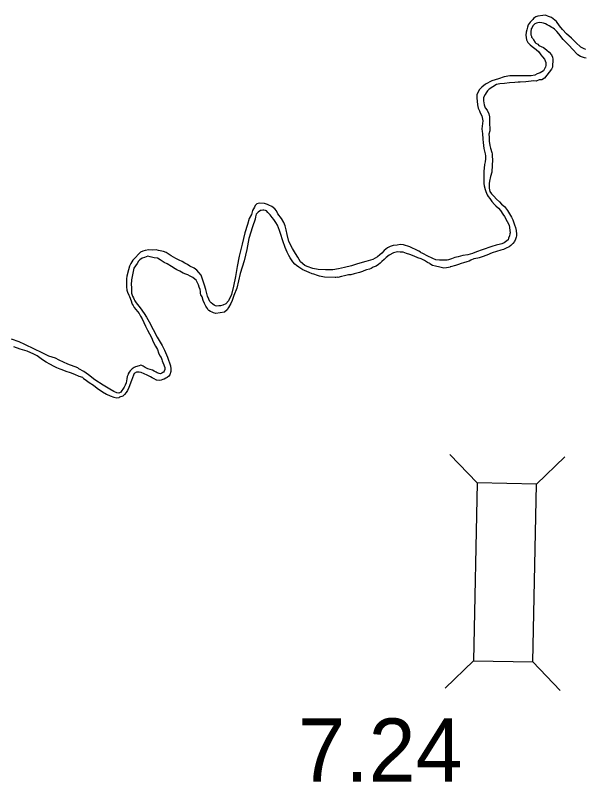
# Model space of a CAD drawing. Extents: x 31699 to 244310, y -8841 to 11474.
# Drawn here: x 95069.8 to 95323.6, y 1417.5 to 1759 of the extents above; entities that cross this region are included whole.
import ezdxf

# ---------------------------------------------------------------- set-up
doc = ezdxf.new("R2010")
doc.units = 0
for name, color, linetype in [('R_Draft', 7, 'Continuous'), ('R_XS_EARTHWORK_STAGE1', 7, 'Continuous'), ('S_WALL', 7, 'Continuous')]:
    doc.layers.add(name, color=color, linetype=linetype)

msp = doc.modelspace()

# ---------------------------------------------------------------- linework, layer by layer
at = {"layer": 'R_Draft'}
for points in [[(95324.14, 1743.7), (95323.33, 1744.09), (95321.92, 1744.79), (95319.61, 1746.82), (95317.63, 1748.79), (95315.46, 1750.68), (95313.62, 1752.71), (95312.39, 1754.36), (95310.95, 1756.2), (95308.78, 1758.03), (95307.43, 1758.47), (95306.09, 1758.98), (95304.89, 1758.95), (95302.69, 1758.58), (95301.77, 1758.29), (95301.31, 1757.95), (95300.71, 1757.54), (95300.39, 1757.13), (95299.8, 1756.58)], [(95299.8, 1756.58), (95299.28, 1755.9), (95298.37, 1754.68), (95298.05, 1753.74), (95297.74, 1752.47), (95297.43, 1751.46), (95297.32, 1750.19), (95297.54, 1749.12), (95297.63, 1747.99), (95298.19, 1746.93), (95299.28, 1745.82), (95300.16, 1745.1), (95301.99, 1743.73), (95303.14, 1742.69), (95304.04, 1741.37), (95304.72, 1740.45), (95305.61, 1739.4), (95305.96, 1738.67), (95306.24, 1737.94), (95306.26, 1736.74), (95306.08, 1735.87), (95306.02, 1735.67), (95305.69, 1735.19), (95305.18, 1734.31), (95303.66, 1733.41), (95302.4, 1732.86), (95301.41, 1732.37), (95299.75, 1732.07), (95296.88, 1731.95), (95293.14, 1732.07), (95290.14, 1732.08), (95287.68, 1731.56), (95285.1, 1730.71), (95282.18, 1729.85), (95279.34, 1728.33), (95277.7, 1727.03), (95276.52, 1725.8), (95275.5, 1723.51), (95275.46, 1722.17), (95275.79, 1719.11), (95276.15, 1717.58), (95276.64, 1716.38), (95276.99, 1715.46), (95277.68, 1714.27), (95278.2, 1711.94), (95277.8, 1708.46), (95277.89, 1707.26), (95277.98, 1706.32), (95278.16, 1703.86), (95278.32, 1702.31)], [(95324.22, 1739.9), (95323.41, 1740.08), (95322.61, 1740.27), (95321.73, 1740.58), (95320.52, 1741.43), (95320.11, 1741.82), (95318.4, 1743.59), (95316.36, 1745.89), (95313.98, 1748.25), (95312.06, 1750.68), (95311.17, 1751.8), (95310.08, 1752.84), (95309.54, 1753.3), (95308.93, 1753.49), (95307.72, 1754.27), (95306.91, 1754.79), (95306.1, 1755.24), (95305.22, 1755.49), (95304.42, 1755.61), (95303.35, 1755.72), (95302.02, 1755.49), (95301.36, 1755.14), (95300.51, 1754.26), (95300.12, 1753.58), (95299.7, 1752.97)], [(95299.7, 1752.97), (95299.65, 1752.61), (95299.58, 1751.99), (95299.52, 1751.34), (95299.5, 1750.65), (95299.59, 1750.24), (95299.79, 1749.65), (95299.87, 1749.29)], [(95299.87, 1749.29), (95300.42, 1748.58), (95300.77, 1747.99), (95301.46, 1746.93), (95301.86, 1746.6), (95302.68, 1746.09), (95303.15, 1745.56), (95305.17, 1744.6), (95305.85, 1744.14), (95306.73, 1743.49), (95307.75, 1742.51), (95308.77, 1741.4), (95309.2, 1740.27), (95309.35, 1739.4), (95309.43, 1738.54), (95309.26, 1736.93), (95309.15, 1735.93), (95308.84, 1734.92), (95305.64, 1731.05), (95304.46, 1730.29), (95303.32, 1730.2), (95301.93, 1729.71), (95300.93, 1729.75)], [(95300.93, 1729.75), (95297.4, 1729.28), (95294.87, 1729.23), (95293.87, 1729.15), (95292.4, 1729.05), (95290.01, 1728.87), (95287.88, 1728.63), (95285.74, 1728.52), (95284.28, 1728.22), (95280.99, 1726.02), (95280.27, 1725.34), (95279.62, 1724.39), (95279.23, 1723.65), (95278.46, 1722.3), (95278.49, 1720.83), (95278.72, 1719.1), (95279.28, 1717.77), (95280.04, 1716.72), (95280.8, 1715.13), (95281.1, 1713.73), (95281.11, 1712.93), (95281.13, 1712.13), (95281.1, 1710.13), (95281.33, 1708.93), (95281.22, 1707.52), (95280.92, 1705.98), (95281.01, 1704.65), (95280.98, 1702.84), (95281.35, 1701.05), (95281.64, 1699.72), (95282.15, 1697.92), (95282.26, 1697.27)], [(95278.32, 1702.31), (95278.44, 1700.93), (95278.68, 1699.61), (95279.19, 1697.28), (95279.34, 1696.41), (95279.37, 1695.1), (95279.19, 1693.72), (95278.98, 1692.49), (95278.77, 1690.94), (95278.56, 1689.47), (95278.61, 1687.97)], [(95282.26, 1697.27), (95282.39, 1696.2), (95282.48, 1694.62), (95282.33, 1692.1), (95282.12, 1689.18)], [(95278.61, 1687.97), (95278.56, 1686.77), (95278.59, 1685.7), (95278.62, 1684.03), (95278.84, 1682.96), (95279.14, 1681.43), (95279.49, 1680.44), (95280.05, 1679.05), (95280.6, 1678.19), (95281.29, 1677.33), (95282.25, 1676.08), (95283.41, 1674.7), (95283.95, 1674.05), (95285.11, 1673), (95286, 1671.95), (95287.03, 1670.43), (95287.85, 1669.31), (95289.03, 1667.13), (95289.86, 1665.41), (95290.33, 1662.08), (95290.27, 1661.61), (95290.09, 1660.68), (95289.64, 1659.66), (95289.39, 1658.99), (95288.87, 1658.45), (95288.21, 1658.03), (95287.62, 1657.55), (95286.69, 1657.13), (95286.03, 1657.05), (95284.17, 1656.55), (95282.11, 1655.91), (95277.94, 1654.49), (95275.42, 1653.57), (95273.5, 1652.8), (95271.44, 1652.23), (95269.25, 1651.92), (95267.12, 1651.34), (95265.73, 1651.04)], [(95282.12, 1689.18), (95282.12, 1689.17), (95281.63, 1687.16), (95281.13, 1685.15), (95281.02, 1684.01), (95280.93, 1682), (95281.36, 1680.54), (95282.05, 1679.42), (95283.07, 1678.37), (95284.29, 1677.13), (95285.58, 1675.95), (95286.54, 1674.77), (95287.83, 1673.79), (95289.13, 1672.08), (95290.51, 1669.83), (95290.99, 1669.04), (95291.55, 1667.85), (95292.33, 1665.66), (95292.75, 1664.47), (95292.98, 1663.07), (95293.21, 1661.54)], [(95250.36, 1653.4), (95249.66, 1653.87), (95248.17, 1654.71), (95246.83, 1655.21), (95245.62, 1655.79), (95242.86, 1656.74), (95241.33, 1656.84), (95239.93, 1656.55), (95238.2, 1656.38), (95236.87, 1656.02), (95235.62, 1655.39), (95234.24, 1654.23), (95233.13, 1652.94), (95232.34, 1652.26), (95231.23, 1651.37), (95229.18, 1650.19), (95225.99, 1649.33), (95222.35, 1648.19), (95219.69, 1647.4), (95216.51, 1646.67), (95213.78, 1646.08), (95211.39, 1645.63), (95208.05, 1645.57), (95204.85, 1645.71), (95202.37, 1646.19), (95199.95, 1647.08), (95198.87, 1647.52), (95196.91, 1649.09), (95195.66, 1651.27), (95194.7, 1652.79), (95193.38, 1655.16), (95191.66, 1658.14), (95190.93, 1661.26), (95190.55, 1663.39), (95190.05, 1665.12), (95189.42, 1666.71), (95188.45, 1668.43), (95186.81, 1670.6), (95186.18, 1671.86), (95185.43, 1672.71), (95184.07, 1673.75), (95182.79, 1674.33), (95182.25, 1674.72), (95180.84, 1675.09), (95178.44, 1675.31), (95177.51, 1675.02), (95176.99, 1674.48), (95176.73, 1674.21), (95176.34, 1673.53), (95175.57, 1671.98), (95175.07, 1670.3), (95174.04, 1668.48), (95173.36, 1665.79), (95172.16, 1662.03), (95170.86, 1656.99), (95169.63, 1651.69), (95168.66, 1647), (95167.94, 1642.57), (95167.09, 1638.35), (95166.23, 1634.66), (95164.82, 1631.83), (95163.65, 1630.4), (95162.33, 1629.84), (95161.2, 1629.55), (95160.53, 1629.47), (95159.66, 1629.45), (95159, 1629.57), (95158.39, 1629.9), (95157.78, 1630.28), (95157.17, 1630.81), (95156.55, 1631.53), (95156.07, 1632.52), (95155.44, 1633.78), (95155.15, 1635.04), (95154.72, 1636.77), (95154.08, 1638.76), (95153.15, 1641.82), (95152.58, 1643.27), (95151.56, 1644.46), (95150.74, 1645.44), (95149.52, 1646.29), (95147.64, 1647.18), (95146.55, 1647.9), (95145.41, 1648.61), (95144.19, 1649.32), (95142.84, 1649.96), (95141.36, 1650.67), (95139.34, 1651.76), (95138.32, 1652.48), (95137.04, 1653.25), (95135.9, 1653.7)], [(95212.39, 1642.11), (95207.58, 1642.35), (95205.31, 1642.71), (95204.43, 1643.03), (95202.89, 1643.6), (95202.08, 1643.85), (95200.8, 1644.36), (95198.72, 1645.25), (95197.91, 1645.64), (95197.03, 1646.22), (95196.15, 1646.8), (95195.07, 1647.52), (95194.46, 1648.17), (95193.5, 1649.22), (95192.33, 1650.94), (95191.65, 1651.99), (95191.01, 1653.52), (95190.11, 1655.57), (95188.98, 1658.48), (95187.98, 1661.8), (95187.62, 1663.07), (95186.64, 1665.45), (95185.95, 1666.64), (95184.99, 1668.02), (95184.24, 1668.94), (95183.41, 1670.06), (95182.39, 1671.18), (95181.78, 1671.9), (95181.37, 1671.96), (95180.5, 1672.14), (95180.1, 1672.14), (95179.44, 1672.06), (95179.1, 1671.98), (95177.98, 1671.29), (95177.59, 1670.88), (95177.14, 1670.34), (95176.82, 1669.27), (95176.71, 1668.13), (95175.51, 1664.77), (95173.95, 1659.59), (95172.98, 1654.7), (95171.74, 1649.53), (95170.05, 1643.95), (95168.58, 1637.38), (95167.18, 1634.08), (95166.42, 1631.92), (95165.92, 1630.51), (95164.88, 1628.75), (95164.17, 1627.74), (95163.05, 1626.78), (95159.2, 1626.1), (95158.19, 1626.42), (95157.58, 1626.74), (95156.84, 1626.99), (95156.1, 1627.51), (95155.56, 1627.97), (95155.42, 1628.3), (95155.01, 1628.89), (95154.66, 1629.42), (95154.1, 1630.55), (95153.48, 1631.94), (95153.04, 1633.53), (95152.49, 1634.46), (95152.41, 1635.05), (95152.4, 1635.86), (95152.24, 1636.86), (95151.76, 1637.91), (95151.4, 1638.91), (95150.85, 1640.03), (95150.36, 1640.96), (95149.75, 1641.48), (95149, 1642.2), (95147.79, 1642.78), (95146.65, 1643.29), (95145.77, 1643.67), (95144.63, 1644.12), (95143.08, 1644.96), (95141.86, 1645.53), (95140.99, 1646.05), (95139.37, 1647.02), (95137.54, 1648.19), (95136.13, 1648.89), (95134.43, 1650.06), (95133.15, 1650.77), (95131.75, 1650.95), (95129.94, 1651.38), (95128.8, 1651.62), (95127.34, 1651.13), (95126.35, 1650.71), (95125.29, 1650.02), (95124.64, 1649.4), (95124.06, 1648.39), (95123.34, 1647.37), (95122.7, 1646.29), (95122.39, 1644.88), (95121.84, 1642.54), (95121.6, 1641.13), (95121.55, 1640.33), (95121.5, 1639.59), (95121.55, 1637.12), (95121.63, 1636.12)], [(95293.21, 1661.54), (95293.2, 1660.8), (95293.05, 1660.17), (95292.75, 1659.19), (95292.33, 1658.17), (95291.59, 1657.36), (95290.72, 1656.43), (95289.88, 1655.81), (95288.62, 1655.21), (95287.31, 1654.7), (95286.26, 1654.37), (95282.34, 1653.11), (95280.01, 1652.19), (95277.89, 1651.38), (95276.54, 1650.9), (95275.91, 1650.81), (95275.07, 1650.63)], [(95135.9, 1653.7), (95133.68, 1654.26), (95132.61, 1654.44), (95131.15, 1654.34), (95129.28, 1654.44), (95127.68, 1654.21), (95126.68, 1653.92), (95125.56, 1653.43), (95122.42, 1650.23), (95122.16, 1649.96), (95121.32, 1648.4), (95120.75, 1647.19), (95120.31, 1645.51), (95119.56, 1642.82), (95119.32, 1641.62), (95119.35, 1640.42), (95119.39, 1638.01), (95119.56, 1636.48), (95119.77, 1635.61), (95120.33, 1634.36), (95120.75, 1633.63), (95121.39, 1631.77), (95121.74, 1630.71), (95121.95, 1630.31), (95122.29, 1629.72), (95122.78, 1628.79), (95124.97, 1626.1), (95125.59, 1624.91), (95126.35, 1623.72), (95127.81, 1620.54), (95128.78, 1618.69), (95130.52, 1615.45), (95131.22, 1613.46), (95132.26, 1611.61), (95133.16, 1610.1), (95133.66, 1608.57), (95134.28, 1607.25), (95134.77, 1606.45), (95135.12, 1605.59), (95135.33, 1605.06), (95135.61, 1604.27), (95136.03, 1603.27), (95136.17, 1602.81), (95136.39, 1602.08), (95136.4, 1601.21), (95136.09, 1600.4), (95135.83, 1600.06), (95135.63, 1599.79), (95135.1, 1599.51), (95134.57, 1599.3), (95133.97, 1599.36), (95133.1, 1599.74), (95132.56, 1600), (95131.75, 1600.38), (95131.01, 1600.84), (95129.93, 1601.22), (95128.93, 1601.53), (95128.52, 1601.65), (95127.65, 1602.04), (95126.77, 1602.62), (95126.16, 1602.94), (95125.76, 1603.07), (95125.03, 1602.86), (95124.43, 1602.71), (95124.03, 1602.57), (95123.37, 1602.29), (95122.78, 1602.01), (95121.92, 1601.46), (95121, 1600.57), (95120.48, 1599.96), (95120.16, 1599.29), (95120.04, 1598.95), (95119.72, 1598.08), (95119.54, 1597.07), (95119.24, 1595.26), (95118.8, 1594.18), (95118.35, 1593.31), (95117.7, 1592.36), (95117.31, 1591.88), (95116.79, 1591.07), (95115.93, 1590.65), (95114.99, 1590.83), (95113.71, 1591.34), (95111.96, 1592.45), (95108.92, 1594.12), (95105.27, 1596.59), (95102.36, 1598.87), (95100.32, 1600.3), (95098.17, 1601.52), (95097.63, 1601.85), (95093.19, 1603.5), (95089.35, 1605.29), (95087.73, 1606.26), (95084.71, 1607.14), (95081.41, 1608.68), (95078.31, 1610.29), (95074, 1612.27), (95071.5, 1613.56), (95068.15, 1614.63)], [(95254.48, 1648.39), (95253.56, 1648.87), (95252.14, 1649.71), (95250.66, 1650.41), (95249.25, 1650.92), (95247.57, 1651.62), (95245.62, 1652.39), (95244.21, 1652.89), (95242.66, 1653.4), (95241.39, 1653.5), (95240.19, 1653.61), (95238.4, 1653.18), (95236.48, 1652.07), (95235.1, 1651.04), (95234.25, 1650.22), (95233.2, 1649.27), (95232.42, 1648.52), (95231.69, 1647.97), (95230.57, 1647.28), (95229.32, 1646.72), (95228.39, 1646.24), (95227.66, 1645.89), (95226.27, 1645.53), (95225.08, 1645.1), (95224.55, 1644.82), (95223.22, 1644.4), (95220.9, 1643.75), (95219.37, 1643.39), (95218.31, 1643.3), (95216.51, 1642.93), (95215.18, 1642.64), (95215.12, 1642.57), (95213.59, 1642.2), (95213.46, 1642.27), (95212.72, 1642.19), (95212.39, 1642.11)], [(95262.94, 1650.08), (95262.33, 1649.88), (95260.75, 1649.82), (95258.92, 1649.82), (95257.16, 1650.09), (95255.87, 1650.6), (95253.3, 1651.8), (95251.77, 1652.75), (95251.47, 1652.93), (95251.17, 1653.08), (95250.7, 1653.17), (95250.36, 1653.4)], [(95265.73, 1651.04), (95264.2, 1650.55), (95262.94, 1650.08)], [(95275.07, 1650.63), (95274.15, 1650.41), (95272.82, 1649.85), (95272.1, 1649.5), (95270.97, 1649.14), (95269.58, 1648.72), (95268.45, 1648.43), (95267.26, 1647.94), (95265.93, 1647.58), (95263.74, 1646.93), (95263.66, 1646.91)], [(95254.48, 1648.39), (95255.78, 1647.64), (95257.07, 1647.34), (95258.98, 1646.86), (95260.78, 1646.53), (95261.91, 1646.56), (95262.84, 1646.74), (95263.66, 1646.91)], [(95121.63, 1636.12), (95121.65, 1635.12), (95122.01, 1633.86), (95122.43, 1633.06), (95122.78, 1632.33), (95123.12, 1631.74), (95123.67, 1630.88), (95125.52, 1628.65), (95127.17, 1626.08), (95128.27, 1624.56), (95129.51, 1622.45), (95132.98, 1615.57), (95135.19, 1611.94), (95136.3, 1609.76), (95137.7, 1606.71), (95138.91, 1602.79), (95139.07, 1601.53), (95139.16, 1600.26), (95138.72, 1598.85), (95138.2, 1598.17), (95137.48, 1597.56), (95136.82, 1597.28), (95136.16, 1596.86), (95135.56, 1596.65), (95134.83, 1596.44), (95134.03, 1596.29), (95132.83, 1596.4), (95132.76, 1596.39), (95131.68, 1597.04), (95130.81, 1597.49), (95130.13, 1597.88), (95128.58, 1598.58), (95127.17, 1599.22), (95125.96, 1599.8), (95124.95, 1600.05), (95123.82, 1600.03), (95122.76, 1599.4), (95122.44, 1598.66), (95122.07, 1597.45), (95121.56, 1596.31), (95120.35, 1593.21), (95119.84, 1591.87), (95119.26, 1590.92), (95118.54, 1590.1), (95117.69, 1589.29), (95116.23, 1588.79), (95116.04, 1588.71)], [(95100.12, 1597.34), (95099.85, 1597.55), (95098.3, 1598.12), (95096.35, 1598.95), (95094.47, 1599.65), (95092.52, 1600.35), (95090.64, 1600.98), (95089.76, 1601.36), (95088.35, 1601.87), (95087.14, 1602.51), (95085.18, 1603.54), (95083.63, 1604.45), (95081.87, 1605.55), (95080.72, 1606.39), (95079.57, 1607.24), (95078.02, 1608.01), (95075.13, 1609.29), (95072.04, 1610.3), (95069.15, 1611.24)], [(95100.12, 1597.34), (95101.51, 1596.21), (95102.77, 1595.4), (95104.59, 1594.14), (95106.3, 1592.92), (95108.6, 1591.21), (95110.39, 1590.16), (95112.1, 1589.39), (95113.77, 1588.79), (95115.12, 1588.58), (95116.04, 1588.71)]]:
    msp.add_lwpolyline(points, dxfattribs=at)
at = {"layer": 'R_XS_EARTHWORK_STAGE1'}
for p, q in [((95275.68, 1550.61), (95263.49, 1563.31)), ((95302.07, 1550.07), (95314.77, 1562.26)), ((95274.05, 1471.43), (95261.36, 1459.24)), ((95300.45, 1470.89), (95312.64, 1458.19))]:
    msp.add_line(p, q, dxfattribs=at)
msp.add_lwpolyline([(95300.45, 1470.89), (95302.07, 1550.07), (95275.68, 1550.61), (95274.05, 1471.43)], close=True, dxfattribs=at)

# ---------------------------------------------------------------- texts
at = {"layer": 'S_WALL'}
msp.add_text('7.24', height=28.16, dxfattribs=at).set_placement((95195.86, 1417.53))

doc.saveas('drawing.dxf')
